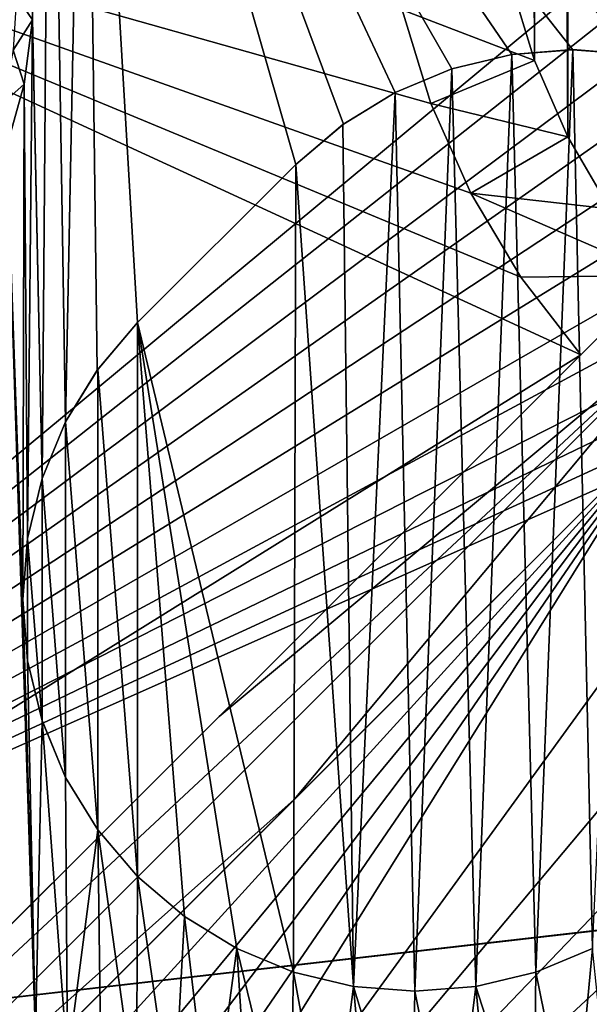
# Model space of a CAD drawing. Header units: metres. Extents: x -205 to 205, y -104 to 104.
# Tile 306 of 656: x -53.41 to -45.78, y -53.5 to -40.31. Entities that reach past the tile are written whole.
import ezdxf

# ---------------------------------------------------------------- set-up
doc = ezdxf.new("R2010")
doc.units = ezdxf.units.M
doc.layers.add('solid_01_2-CONSUMER_EHM_BOX_SW0001', color=7, linetype='CONTINUOUS')

msp = doc.modelspace()

# ---------------------------------------------------------------- linework, layer by layer
at = {"layer": 'solid_01_2-CONSUMER_EHM_BOX_SW0001'}
for points in [[(-200.010849, -74.958488), (-200.010773, 75.041512), (-0.010778, 75.04142)], [(-0.010849, -74.95858), (-200.010849, -74.958488), (-0.010778, 75.04142)], [(-45.504356, -42.843384, 63.099998), (-46.061474, 41.943027, 63.099998), (-45.49667, 42.907265, 63.099998)], [(-46.068989, -41.879044, 63.099998), (-46.509281, 40.918793, 63.099998), (-46.061474, 41.943027, 63.099998)], [(-45.504356, -42.843384, 63.099998), (-46.068989, -41.879044, 63.099998), (-46.061474, 41.943027, 63.099998)], [(-46.516613, -40.854729, 63.099998), (-46.83366, 39.849041, 63.099998), (-46.509281, 40.918793, 63.099998)], [(-46.068989, -41.879044, 63.099998), (-46.516613, -40.854729, 63.099998), (-46.509281, 40.918793, 63.099998)], [(-46.516613, -40.854729, 63.099998), (-46.840797, -39.78492, 63.099998), (-46.83366, 39.849041, 63.099998)], [(-43.000065, -37.458561, 75), (-63.601807, -24.424149, 75), (-63.60397, -54.56757, 75)], [(-52.799175, -45.69643, 13.5), (-52.535599, -32.412258, 13.5), (-53.005222, -32.954681, 13.5)], [(-52.799175, -45.69643, 13.5), (-52.373676, -45.002834, 13.5), (-52.535599, -32.412258, 13.5)], [(-43.616688, -41.280739, 13.5), (-43.500065, -37.458561, 13.5), (-52.535599, -32.412258, 13.5)], [(-51.833702, -44.367565, 13.5), (-49.712379, -42.246246, 13.5), (-52.535599, -32.412258, 13.5)], [(-49.077129, -41.706284, 13.5), (-52.535599, -32.412258, 13.5), (-49.712379, -42.246246, 13.5)], [(-52.373676, -45.002834, 13.5), (-51.833702, -44.367565, 13.5), (-52.535599, -32.412258, 13.5)], [(-44.378178, -40.966618, 13.5), (-43.616688, -41.280739, 13.5), (-52.535599, -32.412258, 13.5)], [(-45.178871, -40.773182, 13.5), (-44.378178, -40.966618, 13.5), (-52.535599, -32.412258, 13.5)], [(-46.000145, -40.709747, 13.5), (-45.178871, -40.773182, 13.5), (-52.535599, -32.412258, 13.5)], [(-46.821411, -40.773205, 13.5), (-46.000145, -40.709747, 13.5), (-52.535599, -32.412258, 13.5)], [(-47.622089, -40.96666, 13.5), (-46.821411, -40.773205, 13.5), (-52.535599, -32.412258, 13.5)], [(-48.383553, -41.280792, 13.5), (-47.622089, -40.96666, 13.5), (-52.535599, -32.412258, 13.5)], [(-49.077129, -41.706284, 13.5), (-48.383553, -41.280792, 13.5), (-52.535599, -32.412258, 13.5)], [(-53.113308, -46.457912, 13.5), (-53.005222, -32.954681, 13.5), (-53.257771, -39.444721, 13.5)], [(-53.113308, -46.457912, 13.5), (-52.799175, -45.69643, 13.5), (-53.005222, -32.954681, 13.5)], [(-42.945229, -38.233303, 75), (-43.000065, -37.458561, 75), (-63.60397, -54.56757, 75)], [(-61.60397, -54.567715, 72), (-61.602749, -37.567715, 72), (-45.893673, -44.798588, 72)], [(-61.602749, -37.567715, 72), (-46.696651, -43.758213, 72), (-45.893673, -44.798588, 72)], [(-61.602749, -37.567715, 72), (-47.369553, -42.630024, 72), (-46.696651, -43.758213, 72)], [(-61.602749, -37.567715, 72), (-47.903378, -41.429111, 72), (-47.369553, -42.630024, 72)], [(-61.602749, -37.567715, 72), (-48.290169, -40.173103, 72), (-47.903378, -41.429111, 72)], [(-42.77953, -39.000404, 75), (-42.945229, -38.233303, 75), (-63.60397, -54.56757, 75)], [(-42.505062, -39.738918, 75), (-42.77953, -39.000404, 75), (-63.60397, -54.56757, 75)], [(-53.455532, -39.990334, 13.475083), (-53.242691, -40.310345, 13.5), (-53.257771, -39.444721, 13.5)], [(-53.113308, -46.457912, 13.5), (-53.257771, -39.444721, 13.5), (-53.242691, -40.310345, 13.5)], [(-42.128551, -40.429611, 75), (-42.505062, -39.738918, 75), (-63.60397, -54.56757, 75)], [(-48.290169, -40.173103, 69.5), (-46.840797, -39.78492, 69.5), (-46.516613, -40.854729, 69.5)], [(-46.840797, -39.78492, 69.5), (-46.840797, -39.78492, 63.099998), (-46.516613, -40.854729, 63.099998)], [(-46.840797, -39.78492, 69.5), (-46.516613, -40.854729, 63.099998), (-46.516613, -40.854729, 69.5)], [(-53.455532, -39.990334, 13.475083), (-53.502296, -40.714401, 13.475053), (-53.242691, -40.310345, 13.5)], [(-47.903378, -41.429111, 69.5), (-47.903378, -41.429111, 72), (-48.290169, -40.173103, 72)], [(-47.903378, -41.429111, 69.5), (-48.290169, -40.173103, 72), (-48.290169, -40.173103, 69.5)], [(-47.903378, -41.429111, 69.5), (-48.290169, -40.173103, 69.5), (-46.516613, -40.854729, 69.5)], [(-53.502296, -40.714401, 13.475053), (-53.35265, -41.170635, 13.5), (-53.242691, -40.310345, 13.5)], [(-53.306759, -47.25861, 13.5), (-53.242691, -40.310345, 13.5), (-53.35265, -41.170635, 13.5)], [(-53.306759, -47.25861, 13.5), (-53.113308, -46.457912, 13.5), (-53.242691, -40.310345, 13.5)], [(-41.657528, -41.059326, 75), (-42.128551, -40.429611, 75), (-63.60397, -54.56757, 75)], [(-53.502296, -40.714401, 13.475053), (-53.639435, -41.42688, 13.475021), (-53.35265, -41.170635, 13.5)], [(-47.622467, -40.965534, 3.5), (-46.821411, -40.773205, 13.5), (-47.622089, -40.96666, 13.5)], [(-47.622467, -40.965534, 3.5), (-46.821404, -40.773209, 3.5), (-46.821411, -40.773205, 13.5)], [(-47.622467, -40.965534, 3.5), (-47.30006, -53.265232, 3.5), (-46.821404, -40.773209, 3.5)], [(-46.821404, -40.773209, 3.5), (-47.30006, -53.265232, 3.5), (-46.498997, -53.072903, 3.5)], [(-46.821404, -40.773209, 3.5), (-46.000145, -40.709747, 13.5), (-46.821411, -40.773205, 13.5)], [(-46.821404, -40.773209, 3.5), (-46.000111, -40.708561, 3.5), (-46.000145, -40.709747, 13.5)], [(-46.821404, -40.773209, 3.5), (-46.498997, -53.072903, 3.5), (-46.000111, -40.708561, 3.5)], [(-46.000111, -40.708561, 3.5), (-46.498997, -53.072903, 3.5), (-45.737892, -52.757637, 3.5)], [(-46.000111, -40.708561, 3.5), (-45.178871, -40.773182, 13.5), (-46.000145, -40.709747, 13.5)], [(-46.000111, -40.708561, 3.5), (-45.178806, -40.773197, 3.5), (-45.178871, -40.773182, 13.5)], [(-46.000111, -40.708561, 3.5), (-45.737892, -52.757637, 3.5), (-45.178806, -40.773197, 3.5)], [(-47.903378, -41.429111, 69.5), (-46.516613, -40.854729, 69.5), (-46.068989, -41.879044, 69.5)], [(-46.516613, -40.854729, 69.5), (-46.516613, -40.854729, 63.099998), (-46.068989, -41.879044, 63.099998)], [(-46.516613, -40.854729, 69.5), (-46.068989, -41.879044, 63.099998), (-46.068989, -41.879044, 69.5)], [(-48.383572, -41.280804, 3.5), (-47.622467, -40.965534, 3.5), (-48.383553, -41.280792, 13.5)], [(-48.383572, -41.280804, 3.5), (-48.121353, -53.329876, 3.5), (-47.622467, -40.965534, 3.5)], [(-47.622467, -40.965534, 3.5), (-47.622089, -40.96666, 13.5), (-48.383553, -41.280792, 13.5)], [(-47.622467, -40.965534, 3.5), (-48.121353, -53.329876, 3.5), (-47.30006, -53.265232, 3.5)], [(-41.100834, -41.616024, 75), (-41.657528, -41.059326, 75), (-63.60397, -54.56757, 75)], [(-53.639435, -41.42688, 13.475021), (-53.584965, -42.00462, 13.5), (-53.35265, -41.170635, 13.5)], [(-53.370201, -48.079899, 13.5), (-53.35265, -41.170635, 13.5), (-53.584965, -42.00462, 13.5)], [(-53.370201, -48.079899, 13.5), (-53.306759, -47.25861, 13.5), (-53.35265, -41.170635, 13.5)], [(-49.085972, -41.711243, 3.5), (-48.383572, -41.280804, 3.5), (-49.077129, -41.706284, 13.5)], [(-49.085972, -41.711243, 3.5), (-48.942654, -53.26524, 3.5), (-48.383572, -41.280804, 3.5)], [(-48.383572, -41.280804, 3.5), (-48.383553, -41.280792, 13.5), (-49.077129, -41.706284, 13.5)], [(-48.383572, -41.280804, 3.5), (-48.942654, -53.26524, 3.5), (-48.121353, -53.329876, 3.5)], [(-47.369553, -42.630024, 69.5), (-47.369553, -42.630024, 72), (-47.903378, -41.429111, 72)], [(-47.369553, -42.630024, 69.5), (-47.903378, -41.429111, 72), (-47.903378, -41.429111, 69.5)], [(-47.369553, -42.630024, 69.5), (-47.903378, -41.429111, 69.5), (-46.068989, -41.879044, 69.5)], [(-40.471119, -42.087048, 75), (-41.100834, -41.616024, 75), (-63.60397, -54.56757, 75)], [(-49.085972, -41.711243, 3.5), (-49.077129, -41.706284, 13.5), (-49.712379, -42.246246, 13.5)], [(-49.085972, -41.711243, 3.5), (-49.712379, -42.246246, 13.5), (-49.712379, -42.246246, 3.5)], [(-49.085972, -41.711243, 3.5), (-49.712379, -42.246246, 3.5), (-48.942654, -53.26524, 3.5)], [(-47.369553, -42.630024, 69.5), (-46.068989, -41.879044, 69.5), (-45.504356, -42.843384, 69.5)], [(-46.068989, -41.879044, 69.5), (-46.068989, -41.879044, 63.099998), (-45.504356, -42.843384, 63.099998)], [(-46.068989, -41.879044, 69.5), (-45.504356, -42.843384, 63.099998), (-45.504356, -42.843384, 69.5)], [(-39.780426, -42.463554, 75), (-40.471119, -42.087048, 75), (-63.60397, -54.56757, 75)], [(-53.584965, -42.00462, 13.5), (-53.601521, -53.559906, 13.5), (-53.199638, -53.934273, 13.5)], [(-53.370201, -48.079899, 13.5), (-53.584965, -42.00462, 13.5), (-53.199638, -53.934273, 13.5)], [(-51.833702, -44.367565, 3.5), (-49.712379, -42.246246, 13.5), (-51.833702, -44.367565, 13.5)], [(-51.833702, -44.367565, 3.5), (-49.712379, -42.246246, 3.5), (-49.712379, -42.246246, 13.5)], [(-49.743729, -53.072922, 3.5), (-49.712379, -42.246246, 3.5), (-51.833702, -44.367565, 3.5)], [(-48.942654, -53.26524, 3.5), (-49.712379, -42.246246, 3.5), (-49.743729, -53.072922, 3.5)], [(-39.041912, -42.738026, 75), (-39.780426, -42.463554, 75), (-63.60397, -54.56757, 75)], [(-38.274811, -42.903725, 75), (-39.041912, -42.738026, 75), (-63.60397, -54.56757, 75)], [(-46.696651, -43.758213, 69.5), (-46.696651, -43.758213, 72), (-47.369553, -42.630024, 72)], [(-46.696651, -43.758213, 69.5), (-47.369553, -42.630024, 72), (-47.369553, -42.630024, 69.5)], [(-47.369553, -42.630024, 69.5), (-45.504356, -42.843384, 69.5), (-44.83007, -43.735138, 69.5)], [(-46.696651, -43.758213, 69.5), (-47.369553, -42.630024, 69.5), (-44.83007, -43.735138, 69.5)], [(-37.500069, -42.958565, 75), (-38.274811, -42.903725, 75), (-63.60397, -54.56757, 75)], [(38.274673, -42.903759, 75), (-63.60397, -54.56757, 75), (63.596031, -54.576706, 75)], [(38.274673, -42.903759, 75), (37.499931, -42.958599, 75), (-63.60397, -54.56757, 75)], [(37.499931, -42.958599, 75), (-37.500069, -42.958565, 75), (-63.60397, -54.56757, 75)], [(-44.865807, -43.77087, 63.120499), (-50.740128, -49.644348, 65.42598), (-45.893673, -44.798588, 69.5)], [(-44.356373, -44.322094, 63.120499), (-50.740128, -49.644348, 65.42598), (-44.865807, -43.77087, 63.120499)], [(-46.696651, -43.758213, 69.5), (-44.83007, -43.735138, 69.5), (-45.893673, -44.798588, 69.5)], [(-45.893673, -44.798588, 69.5), (-45.893673, -44.798588, 72), (-46.696651, -43.758213, 72)], [(-46.696651, -43.758213, 69.5), (-45.893673, -44.798588, 69.5), (-46.696651, -43.758213, 72)], [(-44.865807, -43.77087, 63.120499), (-45.893673, -44.798588, 69.5), (-44.83007, -43.735138, 69.5)], [(-44.356373, -44.322094, 63.120499), (-59.312485, -59.276058, 69), (-59.8363, -58.739212, 69)], [(-44.356373, -44.322094, 63.120499), (-59.8363, -58.739212, 69), (-50.740128, -49.644348, 65.42598)], [(-44.356373, -44.322094, 63.120499), (-49.73373, -50.759262, 65.447258), (-59.312485, -59.276058, 69)], [(-44.356373, -44.322094, 63.120499), (-43.805225, -44.831608, 63.120499), (-49.73373, -50.759262, 65.447258)], [(-51.833702, -44.367565, 3.5), (-51.833702, -44.367565, 13.5), (-52.373676, -45.002834, 13.5)], [(-52.368713, -44.993984, 3.5), (-51.833702, -44.367565, 3.5), (-52.373676, -45.002834, 13.5)], [(-51.833691, -51.792202, 3.5), (-51.833702, -44.367565, 3.5), (-52.368713, -44.993984, 3.5)], [(-51.207268, -52.327213, 3.5), (-51.833702, -44.367565, 3.5), (-51.833691, -51.792202, 3.5)], [(-50.504848, -52.757656, 3.5), (-51.833702, -44.367565, 3.5), (-51.207268, -52.327213, 3.5)], [(-49.743729, -53.072922, 3.5), (-51.833702, -44.367565, 3.5), (-50.504848, -52.757656, 3.5)], [(-61.60397, -54.567715, 72), (-45.893673, -44.798588, 72), (-60.05587, -58.958752, 72)], [(-60.05587, -58.958752, 69), (-60.05587, -58.958752, 72), (-45.893673, -44.798588, 72)], [(-60.05587, -58.958752, 69), (-45.893673, -44.798588, 72), (-59.8363, -58.739212, 69)], [(-50.740128, -49.644348, 65.42598), (-59.8363, -58.739212, 69), (-45.893673, -44.798588, 72)], [(-50.740128, -49.644348, 65.42598), (-45.893673, -44.798588, 72), (-45.893673, -44.798588, 69.5)], [(-43.805225, -44.831608, 63.120499), (-44.833088, -45.859322, 69.5), (-49.73373, -50.759262, 65.447258)], [(-52.368713, -44.993984, 3.5), (-52.373676, -45.002834, 13.5), (-52.799175, -45.69643, 13.5)], [(-52.799156, -45.696396, 3.5), (-52.368713, -44.993984, 3.5), (-52.799175, -45.69643, 13.5)], [(-52.368706, -51.165783, 3.5), (-52.368713, -44.993984, 3.5), (-52.799156, -45.696396, 3.5)], [(-51.833691, -51.792202, 3.5), (-52.368713, -44.993984, 3.5), (-52.368706, -51.165783, 3.5)], [(-53.114426, -46.457512, 3.5), (-52.799156, -45.696396, 3.5), (-53.113308, -46.457912, 13.5)], [(-52.799152, -50.463371, 3.5), (-52.799156, -45.696396, 3.5), (-53.114426, -46.457512, 3.5)], [(-52.799156, -45.696396, 3.5), (-52.799175, -45.69643, 13.5), (-53.113308, -46.457912, 13.5)], [(-52.368706, -51.165783, 3.5), (-52.799156, -45.696396, 3.5), (-52.799152, -50.463371, 3.5)], [(-58.21785, -60.563206, 72), (-58.995285, -60.019485, 72), (-44.833088, -45.859322, 72)], [(-44.833088, -45.859322, 69.5), (-44.833088, -45.859322, 72), (-58.995285, -60.019485, 72)], [(-49.73373, -50.759262, 65.447258), (-44.833088, -45.859322, 69.5), (-58.995285, -60.019485, 72)], [(-57.374626, -60.996548, 72), (-58.21785, -60.563206, 72), (-44.833088, -45.859322, 72)], [(-56.479488, -61.312283, 72), (-57.374626, -60.996548, 72), (-44.833088, -45.859322, 72)], [(-55.550991, -61.50386, 72), (-56.479488, -61.312283, 72), (-44.833088, -45.859322, 72)], [(-54.604473, -61.568218, 72), (-55.550991, -61.50386, 72), (-44.833088, -45.859322, 72)], [(-43.792831, -46.662453, 72), (-54.604473, -61.568218, 72), (-44.833088, -45.859322, 72)], [(-53.114426, -46.457512, 3.5), (-53.113308, -46.457912, 13.5), (-53.306759, -47.25861, 13.5)], [(-53.306751, -47.258583, 3.5), (-53.114426, -46.457512, 3.5), (-53.306759, -47.25861, 13.5)], [(-53.114426, -49.702255, 3.5), (-53.114426, -46.457512, 3.5), (-53.306751, -47.258583, 3.5)], [(-52.799152, -50.463371, 3.5), (-53.114426, -46.457512, 3.5), (-53.114426, -49.702255, 3.5)], [(-43.792831, -46.662453, 72), (-42.664738, -47.335518, 72), (-54.604473, -61.568218, 72)], [(-42.664738, -47.335518, 72), (-41.463902, -47.869511, 72), (-54.604473, -61.568218, 72)], [(-53.371387, -48.079884, 3.5), (-53.306751, -47.258583, 3.5), (-53.370201, -48.079899, 13.5)], [(-53.306747, -48.90118, 3.5), (-53.306751, -47.258583, 3.5), (-53.371387, -48.079884, 3.5)], [(-53.306751, -47.258583, 3.5), (-53.306759, -47.25861, 13.5), (-53.370201, -48.079899, 13.5)], [(-53.114426, -49.702255, 3.5), (-53.306751, -47.258583, 3.5), (-53.306747, -48.90118, 3.5)], [(-41.463902, -47.869511, 72), (-40.207951, -48.256481, 72), (-54.604473, -61.568218, 72)], [(-53.371387, -48.079884, 3.5), (-53.370201, -48.079899, 13.5), (-53.306751, -48.901188, 13.5)], [(-53.306747, -48.90118, 3.5), (-53.371387, -48.079884, 3.5), (-53.306751, -48.901188, 13.5)], [(-53.306751, -48.901188, 13.5), (-53.370201, -48.079899, 13.5), (-53.199638, -53.934273, 13.5)], [(-40.207951, -48.256481, 72), (-38.915398, -48.490837, 72), (-54.604473, -61.568218, 72)], [(-38.915398, -48.490837, 72), (-37.603539, -48.569439, 72), (-54.604473, -61.568218, 72)], [(-37.603539, -48.569439, 72), (-37.604473, -61.569439, 72), (-54.604473, -61.568218, 72)], [(-53.114426, -49.702255, 3.5), (-53.306747, -48.90118, 3.5), (-53.306751, -48.901188, 13.5)], [(-53.113297, -49.701885, 13.5), (-53.306751, -48.901188, 13.5), (-53.199638, -53.934273, 13.5)], [(-53.114426, -49.702255, 3.5), (-53.306751, -48.901188, 13.5), (-53.113297, -49.701885, 13.5)], [(-53.113297, -49.701885, 13.5), (-53.199638, -53.934273, 13.5), (-52.772255, -54.279228, 13.5)], [(-52.799152, -50.463371, 3.5), (-53.114426, -49.702255, 3.5), (-53.113297, -49.701885, 13.5)], [(-52.799156, -50.463367, 13.5), (-53.113297, -49.701885, 13.5), (-52.772255, -54.279228, 13.5)], [(-52.799152, -50.463371, 3.5), (-53.113297, -49.701885, 13.5), (-52.799156, -50.463367, 13.5)], [(-52.367737, -51.165096, 13.5), (-52.799156, -50.463367, 13.5), (-52.772255, -54.279228, 13.5)], [(-52.368706, -51.165783, 3.5), (-52.799156, -50.463367, 13.5), (-52.367737, -51.165096, 13.5)], [(-52.368706, -51.165783, 3.5), (-52.799152, -50.463371, 3.5), (-52.799156, -50.463367, 13.5)], [(-49.73373, -50.759262, 65.447258), (-58.775715, -59.799946, 69), (-59.312485, -59.276058, 69)], [(-49.73373, -50.759262, 65.447258), (-58.995285, -60.019485, 72), (-58.775715, -59.799946, 69)], [(-52.367737, -51.165096, 13.5), (-52.772255, -54.279228, 13.5), (-52.321548, -54.593033, 13.5)], [(-51.833691, -51.792202, 3.5), (-52.368706, -51.165783, 3.5), (-52.367737, -51.165096, 13.5)], [(-52.367737, -51.165096, 13.5), (-52.321548, -54.593033, 13.5), (-51.849789, -54.874107, 13.5)], [(-51.833656, -51.792233, 13.5), (-52.367737, -51.165096, 13.5), (-51.849789, -54.874107, 13.5)], [(-51.833691, -51.792202, 3.5), (-52.367737, -51.165096, 13.5), (-51.833656, -51.792233, 13.5)], [(-51.833656, -51.792233, 13.5), (-51.849789, -54.874107, 13.5), (-51.35931, -55.121067, 13.5)], [(-51.207268, -52.327213, 3.5), (-51.833691, -51.792202, 3.5), (-51.833656, -51.792233, 13.5)], [(-51.206509, -52.326298, 13.5), (-51.833656, -51.792233, 13.5), (-51.35931, -55.121067, 13.5)], [(-51.207268, -52.327213, 3.5), (-51.833656, -51.792233, 13.5), (-51.206509, -52.326298, 13.5)], [(-51.206509, -52.326298, 13.5), (-51.35931, -55.121067, 13.5), (-50.852509, -55.332703, 13.5)], [(-50.504848, -52.757656, 3.5), (-51.207268, -52.327213, 3.5), (-51.206509, -52.326298, 13.5)], [(-50.504772, -52.757698, 13.5), (-51.206509, -52.326298, 13.5), (-50.852509, -55.332703, 13.5)], [(-50.504848, -52.757656, 3.5), (-51.206509, -52.326298, 13.5), (-50.504772, -52.757698, 13.5)], [(-50.504772, -52.757698, 13.5), (-50.852509, -55.332703, 13.5), (-50.331863, -55.50795, 13.5)], [(-49.743729, -53.072922, 3.5), (-50.504848, -52.757656, 3.5), (-50.504772, -52.757698, 13.5)], [(-50.504772, -52.757698, 13.5), (-50.331863, -55.50795, 13.5), (-49.800003, -55.645901, 13.5)], [(-49.743286, -53.071819, 13.5), (-50.504772, -52.757698, 13.5), (-49.800003, -55.645901, 13.5)], [(-49.743729, -53.072922, 3.5), (-50.504772, -52.757698, 13.5), (-49.743286, -53.071819, 13.5)], [(-45.737911, -52.757645, 13.5), (-46.499374, -53.071777, 13.5), (-45.995548, -55.532608, 13.5)], [(-46.498997, -53.072903, 3.5), (-46.499374, -53.071777, 13.5), (-45.737911, -52.757645, 13.5)], [(-45.737892, -52.757637, 3.5), (-46.498997, -53.072903, 3.5), (-45.737911, -52.757645, 13.5)], [(-45.737911, -52.757645, 13.5), (-45.995548, -55.532608, 13.5), (-45.47266, -55.363186, 13.5)], [(-49.743286, -53.071819, 13.5), (-49.800003, -55.645901, 13.5), (-49.259789, -55.745808, 13.5)], [(-48.942654, -53.26524, 3.5), (-49.743729, -53.072922, 3.5), (-49.743286, -53.071819, 13.5)], [(-48.942589, -53.265255, 13.5), (-49.743286, -53.071819, 13.5), (-49.259789, -55.745808, 13.5)], [(-48.942654, -53.26524, 3.5), (-49.743286, -53.071819, 13.5), (-48.942589, -53.265255, 13.5)], [(-46.498997, -53.072903, 3.5), (-47.30006, -53.265232, 3.5), (-47.300053, -53.265232, 13.5)], [(-46.499374, -53.071777, 13.5), (-47.300053, -53.265232, 13.5), (-46.529587, -55.664639, 13.5)], [(-46.498997, -53.072903, 3.5), (-47.300053, -53.265232, 13.5), (-46.499374, -53.071777, 13.5)], [(-46.499374, -53.071777, 13.5), (-46.529587, -55.664639, 13.5), (-45.995548, -55.532608, 13.5)], [(-48.942589, -53.265255, 13.5), (-49.259789, -55.745808, 13.5), (-48.714169, -55.807171, 13.5)], [(-48.121353, -53.329876, 3.5), (-48.942654, -53.26524, 3.5), (-48.942589, -53.265255, 13.5)], [(-48.942589, -53.265255, 13.5), (-48.714169, -55.807171, 13.5), (-48.165936, -55.82975, 13.5)], [(-48.121319, -53.32869, 13.5), (-48.942589, -53.265255, 13.5), (-48.165936, -55.82975, 13.5)], [(-48.121353, -53.329876, 3.5), (-48.942589, -53.265255, 13.5), (-48.121319, -53.32869, 13.5)], [(-47.30006, -53.265232, 3.5), (-48.121353, -53.329876, 3.5), (-48.121319, -53.32869, 13.5)], [(-47.300053, -53.265232, 13.5), (-48.121319, -53.32869, 13.5), (-47.617546, -55.81348, 13.5)], [(-47.30006, -53.265232, 3.5), (-48.121319, -53.32869, 13.5), (-47.300053, -53.265232, 13.5)], [(-47.300053, -53.265232, 13.5), (-47.617546, -55.81348, 13.5), (-47.071289, -55.758404, 13.5)], [(-47.300053, -53.265232, 13.5), (-47.071289, -55.758404, 13.5), (-46.529587, -55.664639, 13.5)], [(-48.121319, -53.32869, 13.5), (-48.165936, -55.82975, 13.5), (-47.617546, -55.81348, 13.5)]]:
    msp.add_3dface(points, dxfattribs=at)

doc.saveas('drawing.dxf')
